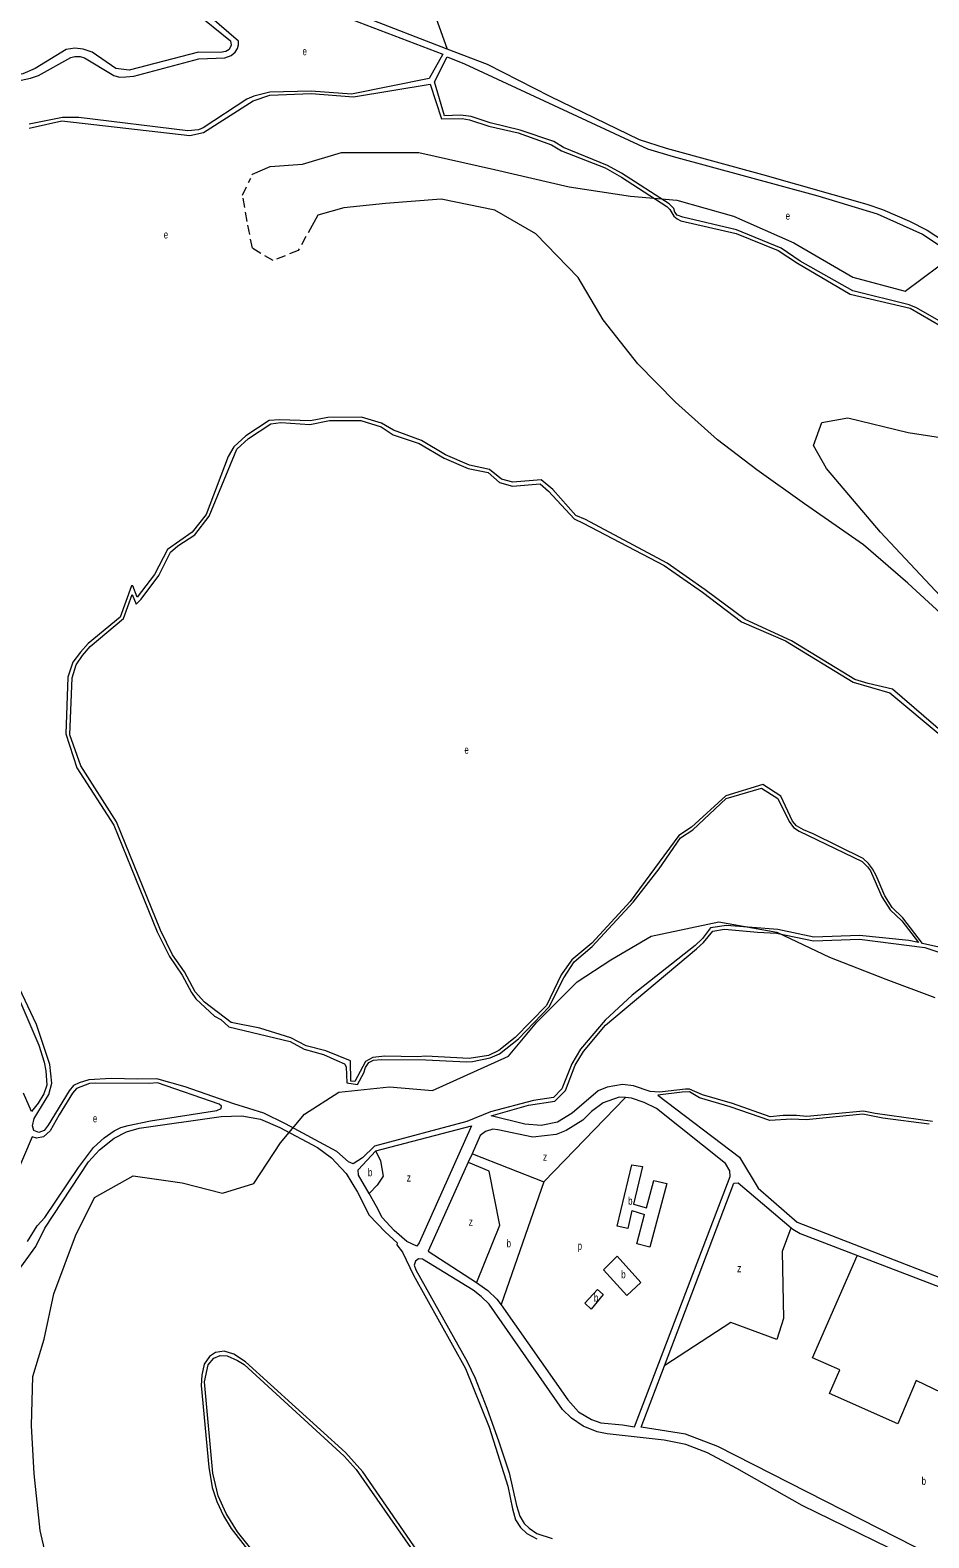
# Model space of a CAD drawing. Extents: x 639657 to 671642, y 222838 to 252123.
# Drawn here: x 642536 to 643678, y 242168 to 244084 of the extents above; entities that cross this region are included whole.
import ezdxf

# ---------------------------------------------------------------- set-up
doc = ezdxf.new("R2010")
doc.units = 0
doc.header["$LTSCALE"] = 4
doc.linetypes.add('MEDIUM_DASHED', pattern=[4.5, 3, -1.5])
for name, color, linetype, lineweight in [('1', 7, 'Continuous', 13), ('21', 7, 'Continuous', 13), ('57', 7, 'Continuous', 35)]:
    doc.layers.add(name, color=color, linetype=linetype, lineweight=lineweight)
doc.layers.add('7', color=7, linetype='Continuous')

msp = doc.modelspace()

# ---------------------------------------------------------------- linework, layer by layer
at = {"layer": '1'}
for points in [[(642518.5, 244018.92), (642536.14, 244022.68), (642546.48, 244026.26), (642587.47, 244049.21), (642592.63, 244050.47), (642599.5, 244050.42), (642605.08, 244048.67), (642642.08, 244026.06), (642649.59, 244024.07), (642657.33, 244024.45), (642667.64, 244025.46), (642750.29, 244047.27), (642783.39, 244048.77), (642791.57, 244051.51), (642796.33, 244055.78), (642799.59, 244060.7), (642800.69, 244065.43), (642800.73, 244069.94), (642730.06, 244131.26)], [(642870.449, 244140.77), (642893.29, 244126.94), (642958.381, 244101.787), (643065.736, 244060.302)], [(642724.42, 244123.99), (642790.42, 244070.22), (642791.24, 244064.63), (642788.84, 244059.48), (642784.73, 244056.72), (642777.21, 244055.69), (642749.93, 244055.87), (642661.68, 244033.24), (642644.94, 244035.28), (642614.8, 244055.91), (642603.22, 244059.64), (642592.7, 244060.79), (642581.52, 244059.36), (642542.25, 244035.11), (642526.52, 244028.33), (642514.47, 244026.04), (642374.63, 244030.63), (642359.37, 244029.44), (642351.39, 244025.19), (642332.55, 244002.45), (642327.87, 243988.68), (642326.992, 243978.589)], [(642891.51, 244117.71), (643060.314, 244053.359), (643042.91, 244022.52), (642944.39, 244002.54), (642893.07, 244006.32), (642840.65, 244005.17), (642820.235, 243999.799), (642811.49, 243996.05), (642755.72, 243959.87), (642749.69, 243957.31), (642736.14, 243955.84), (642597.54, 243972.92), (642576.9, 243972.97), (642534.75, 243964.26)], [(643065.736, 244060.302), (643116.93, 244040.52), (643196.59, 244000.15), (643310.26, 243945), (643344.22, 243933.84), (643466.69, 243900.38), (643599.47, 243862.84), (643619.24, 243855.97), (643653.83, 243841.16), (643676.39, 243829.57), (643764.43, 243772.125)], [(643062.71, 243975.09), (643049.74, 244018.39), (643065.97, 244049.88), (643088.03, 244040.95), (643320.62, 243933.08), (643353.5, 243923.21), (643537.01, 243873.21), (643612.65, 243850.46), (643670.23, 243824.48), (643758.94, 243766.281)], [(642534.46, 243959.5), (642576.19, 243968.87), (642739.02, 243950.23), (642756.2, 243953.74), (642819.17, 243994.19), (642840.59, 244001.48), (642893.12, 244003.37), (642946.85, 243999.13), (643044.57, 244015.19), (643058.87, 243971), (643084.88, 243971.44), (643094.55, 243969.94), (643119.05, 243962), (643156.23, 243953.21), (643198.56, 243937.97), (643211.46, 243930.67), (643266.69, 243908.78), (643287.53, 243897.19), (643345.34, 243859.61), (643349, 243855.96), (643353.94, 243847.59), (643358.24, 243843.94), (643362.97, 243841.57), (643433.45, 243825.7), (643486.74, 243804.02), (643511.45, 243787.7), (643578.28, 243748.4), (643654.78, 243730.59)], [(643213.82, 243934.76), (643201.79, 243942.27), (643158.59, 243956.65), (643120.55, 243966.3), (643096.48, 243974.24), (643082.94, 243975.95), (643062.71, 243975.09)], [(643653.227, 243734.704), (643581.51, 243752.49), (643514.68, 243790.49), (643490.61, 243806.81), (643433.88, 243830), (643365.54, 243846.09), (643358.24, 243848.88), (643355.44, 243852.74), (643353.94, 243857.25), (643348.35, 243863.27), (643287.75, 243902.34), (643269.91, 243912.01), (643213.82, 243934.76)], [(643748.443, 243666.627), (643736.65, 243676.47), (643697.54, 243711.27), (643662.73, 243731.24), (643653.227, 243734.704)], [(643654.78, 243730.59), (643693.88, 243707.62), (643746.04, 243663.262)], [(643702.49, 242916.31), (643670.46, 242923.315), (643645.081, 242956.029), (643631.84, 242969.26), (643622.59, 242984.08), (643611.41, 243009.86), (643606.89, 243018.45), (643601.73, 243024.89), (643594.85, 243031.33), (643531.24, 243062.9), (643518.99, 243067.84), (643510.18, 243072.99), (643504.8, 243079), (643490.18, 243110.58), (643467.18, 243125.61), (643420.13, 243111.2), (643376.54, 243071.24), (643360.43, 243060.5), (643298.59, 242976.92), (643249.85, 242923.64), (643224.29, 242902.8), (643210.98, 242883.67), (643192.31, 242844.58), (643152.59, 242804.18), (643131.54, 242787.64), (643118.65, 242781.19), (643093.94, 242777.32), (643038.72, 242780.1), (643028.19, 242779.23), (642986.71, 242780.08), (642971.46, 242778.36), (642962.22, 242773.63), (642948.7, 242748.07), (642943.54, 242748.49), (642943.1, 242774.48), (642911.71, 242786.93), (642886.57, 242793.58), (642867.43, 242803.67), (642827.67, 242815.68), (642791.34, 242823.19), (642757.37, 242848.74), (642745.76, 242862.05), (642731.99, 242887.6), (642716.93, 242909.08), (642701.65, 242940.21), (642645.47, 243077.87), (642600.3, 243148.95), (642586.3, 243188.68), (642589.06, 243261.06), (642594.21, 243277.39), (642602.59, 243289.42), (642612.25, 243300.6), (642654.58, 243336.27), (642665.74, 243366.99), (642670.69, 243354.54), (642676.92, 243360.98), (642699.47, 243391.07), (642714.29, 243420.5), (642723.74, 243428.67), (642745.01, 243442.64), (642763.49, 243466.27), (642798.49, 243551.35), (642813.31, 243565.11), (642841.68, 243583.81), (642854.57, 243585.53), (642891.32, 243582.97), (642916.25, 243587.92), (642956.22, 243587.94), (642982.23, 243579.78), (642997.49, 243569.91), (643030.59, 243558.75), (643062.19, 243539.86), (643092.71, 243526.76), (643118.28, 243522.05), (643132.68, 243509.17), (643149.01, 243504.66), (643184.26, 243507.25), (643195, 243498.02), (643227.46, 243462.8), (643239.07, 243457.64), (643342.01, 243403.54), (643390.8, 243369.62), (643440.02, 243332.04), (643496.11, 243307.78), (643582.07, 243255.38), (643628.92, 243242.07), (643695.33, 243186.23)], [(643699.62, 243188.6), (643632.14, 243246.58), (643601.19, 243253.67), (643584.43, 243258.82), (643503.63, 243307.99), (643444.75, 243335.26), (643394.02, 243372.84), (643345.88, 243406.77), (643241.86, 243461.94), (643229.61, 243467.09), (643200.37, 243500.38), (643185.54, 243512.41), (643149.44, 243509.6), (643135.04, 243513.46), (643119.78, 243525.49), (643094.21, 243531.06), (643063.9, 243544.37), (643033.38, 243562.4), (642997.92, 243575.49), (642982.66, 243584.72), (642957.08, 243592.23), (642914.1, 243591.78), (642892.18, 243587.48), (642852.64, 243588.97), (642839.74, 243587.89), (642809.87, 243568.54), (642794.62, 243554.57), (642787.75, 243542.11), (642759.4, 243468.63), (642741.79, 243445.86), (642710.63, 243424.15)], [(642710.63, 243424.15), (642694.1, 243392.14), (642671.76, 243363.35), (642666.59, 243377.73), (642664.66, 243377.73), (642650.28, 243338.2), (642609.46, 243304.68), (642599.79, 243293.72), (642590.13, 243281.04), (642583.9, 243261.71), (642581.15, 243189.75), (642595.14, 243146.58), (642642.03, 243073.79), (642697.14, 242938.28), (642712.85, 242906.71), (642728.98, 242883.09), (642740.82, 242861.19), (642746.41, 242853.24), (642770.06, 242831.13), (642778.23, 242826.83), (642788.56, 242817.6), (642866.58, 242798.73), (642884.21, 242789.28), (642908.71, 242782.42), (642925.91, 242774.91), (642935.36, 242770.4), (642937.52, 242766.53), (642938.6, 242746.34), (642952.14, 242744.41), (642959.87, 242759.24), (642962.23, 242765.68), (642966.31, 242772.13), (642972.54, 242775.35), (642982.2, 242776), (643038.93, 242775.58), (643090.72, 242773.24), (643098.24, 242773.67), (643120.59, 242778.19), (643132.62, 242783.34), (643156.67, 242802.47), (643195.75, 242842.86), (643214.21, 242879.59), (643227.3, 242900), (643250.28, 242919.77), (643302.46, 242976.06), (643335.31, 243018.39), (643362.58, 243057.7), (643378.47, 243068.02), (643420.57, 243107.77), (643465.68, 243120.88), (643486.53, 243107.78), (643500.94, 243078.57), (643506.1, 243070.84), (643513.4, 243066.12), (643593.78, 243027.68), (643600.44, 243021.02), (643604.1, 243015.65), (643618.51, 242982.58), (643629.05, 242966.25), (643644.09, 242952.08), (643665.38, 242924.59), (643652.7, 242927.38), (643590.18, 242933.38), (643532.17, 242931.44), (643486.19, 242941.31), (643421.3, 242946.23), (643400.89, 242943.22), (643390.58, 242929.69), (643381.35, 242920.88), (643301.03, 242857.71), (643266.67, 242826.12), (643235.54, 242788.96), (643224.59, 242770.48), (643211.94, 242738.9), (643201.2, 242727.73), (643175.8, 242724.07), (643120.925, 242709.572), (643090.928, 242697.405), (642973.515, 242665.97)], [(643121.93, 242704.51), (643169.19, 242718.06), (643202.71, 242723.01), (643216.23, 242736.54), (643228.68, 242768.98), (643239.41, 242786.16), (643267.1, 242819.68), (643383.07, 242916.58), (643391.87, 242924.53), (643403.68, 242938.93), (643418.51, 242941.72), (643460.62, 242937.65), (643484.68, 242936.58), (643531.74, 242926.92), (643590.18, 242928.87), (643673.33, 242918.14), (643693.74, 242911.7), (643704.7, 242909.34)], [(642639.03, 242752.04), (642610.45, 242750.31), (642598.2, 242746.22), (642590.89, 242742.79), (642585.31, 242736.34), (642558.91, 242692.73), (642553.76, 242685.86), (642546.67, 242683.06), (642540.65, 242685.85), (642538.92, 242691.86), (642541.07, 242701.1), (642559.74, 242731.6), (642563.38, 242746), (642561, 242769.84), (642543.98, 242820.3), (642511.27, 242889.45)], [(642520.1, 242856.59), (642546.8, 242794.31), (642553.69, 242772.62), (642555.63, 242761.46), (642556.94, 242743.42), (642553.29, 242732.25), (642546.21, 242720.65), (642537.4, 242709.9), (642527.29, 242733.09)], [(642973.515, 242665.97), (642958.23, 242651.2), (642946.63, 242643.25), (642940.4, 242646.04), (642925.56, 242658.92), (642860.64, 242694.34), (642833.12, 242707.65), (642794.64, 242719.66), (642732.95, 242741.12), (642697.05, 242751.63), (642672.55, 242751.19), (642639.03, 242752.04)], [(642532.6, 242544.74), (642544.62, 242564.72), (642554.71, 242575.25), (642597.42, 242638.84), (642616.53, 242664.4), (642629.84, 242676.43), (642642.52, 242685.24), (642651.11, 242689.54), (642660.56, 242692.34), (642688.71, 242697.93), (642773.38, 242711.28), (642778.53, 242713.64), (642778.96, 242716.86), (642776.16, 242719.23), (642697.945, 242746.41), (642686.96, 242745.61), (642619.05, 242746.02), (642611.435, 242745.518), (642594.936, 242739.049), (642589.585, 242733.249), (642572.65, 242705.62), (642561.28, 242685.43), (642552.69, 242677.91), (642544.09, 242675.97), (642538.5, 242677.9), (642514.91, 242623.12)], [(643683.13, 242697.11), (643610.3, 242707.41), (643595.47, 242710.2), (643523.07, 242703.74), (643509.97, 242705.03), (643493.21, 242705.03), (643476.67, 242703.31), (643428.74, 242720.27), (643390.71, 242731), (643373.94, 242738.51), (643368.79, 242738.51), (643335.92, 242734.64), (643323.88, 242735.28), (643303.04, 242742.58), (643289.07, 242744.08), (643269.52, 242740.85), (643257.92, 242736.12), (643225.07, 242707.76), (643206.38, 242696.59), (643185.54, 242692.07), (643164.7, 242693.78), (643121.93, 242704.51)], [(643678.84, 242693.89), (643619.97, 242701.4), (643594.4, 242706.55), (643522.43, 242699.45), (643503.53, 242700.09), (643476.03, 242698.58), (643425.95, 242715.75), (643386.63, 242727.34), (643373.95, 242734.86), (643364.71, 242734.64), (643333.98, 242730.55), (643437.6, 242651.75), (643461.26, 242612.66), (643511.14, 242569.49), (643865.71, 242431.85)], [(643292.515, 242727.54), (643284.78, 242728.18), (643264.38, 242720.87), (643249.56, 242710.13), (643238.39, 242698.96), (643217.13, 242685.64), (643204.67, 242680.91), (643175.02, 242677.25), (643130.32, 242686.47)], [(643134.534, 242464.104), (643219.34, 242343.48), (643233.11, 242328.24), (643249.44, 242318.57), (643261.48, 242314.28), (643288.98, 242311.92), (643304.24, 242309.35), (643425.59, 242627.47), (643425.15, 242634.56), (643419.99, 242643.8), (643332.28, 242713.8), (643316.37, 242721.31), (643300.25, 242726.9), (643292.515, 242727.54)], [(642499.54, 242478.47), (642542.92, 242538.41), (642554.3, 242561.61), (642610.13, 242646.04), (642624.09, 242661.29), (642642.56, 242676.12), (642658.24, 242684.07), (642674.57, 242688.58), (642778.53, 242703.64), (642804.95, 242704.5), (642828.58, 242700.21), (642853.28, 242689.69), (642900.97, 242664.14), (642919.02, 242651.26), (642937.71, 242631.07), (642952.11, 242607.44), (642966.94, 242578.23), (642987.35, 242556.97), (643002.6, 242543.01), (643002.17, 242540.65), (643009.26, 242531.41), (643023.02, 242502.2), (643089.41, 242383.43), (643119.29, 242308.68), (643142.93, 242233.93), (643148.95, 242205.15), (643153.03, 242191.19), (643159.05, 242181.53), (643167.43, 242173.79), (643179.89, 242167.14)], [(642966.656, 242605.797), (642953.09, 242628.86), (642952.66, 242635.73), (642975.2, 242660.01), (643097.039, 242691.909)], [(643097.039, 242691.909), (643030.52, 242542.97), (643027.3, 242538.89), (643014.83, 242544.9), (642998.7, 242558.85), (642983.22, 242575.39), (642976.33, 242589.35), (642966.656, 242605.797)], [(643130.32, 242686.47), (643124.168, 242687.557), (643114.64, 242684.54), (643107.98, 242679.38), (643097.575, 242656.314), (643092.643, 242645.381)], [(643092.643, 242645.381), (643041.7, 242532.45), (643103.375, 242492.544)], [(643342.232, 242386.802), (643430.32, 242619.1), (643435.9, 242619.31), (643503.123, 242562.326)], [(643503.123, 242562.326), (643505.56, 242560.26), (643514.8, 242555.1), (643587.591, 242527.178)], [(643682.11, 242128.79), (643517.34, 242209.52), (643434.42, 242256.33), (643396.82, 242276.3), (643369.32, 242287.04), (643341.83, 242292.4), (643269.44, 242300.33), (643256.55, 242303.12), (643238.93, 242310.21), (643224.11, 242320.3), (643212.51, 242331.47), (643119.26, 242465.06), (643109.37, 242474.94), (643098.85, 242483.1), (643034.61, 242522.18), (643029.67, 242522.61), (643025.81, 242519.82), (643024.09, 242514.66), (643026.24, 242508.65), (643091.35, 242392.24), (643101.45, 242370.97), (643116.49, 242332.95), (643131.75, 242290.21), (643144.65, 242250.69), (643154.11, 242209.45), (643158.19, 242195.92), (643163.78, 242186.68), (643170.22, 242180.67), (643179.89, 242173.8), (643199.44, 242167.57)], [(643587.591, 242527.178), (643893.22, 242409.94), (643867.72, 242337.55), (643985.98, 242203.53), (644014.872, 242176.163)], [(643103.375, 242492.544), (643106.41, 242490.58), (643117.59, 242482.64), (643129.2, 242471.69), (643134.534, 242464.104)], [(642958.62, 242251.94), (642936.92, 242276.64), (642809.74, 242391.75), (642794.91, 242401.41), (642782.67, 242405.28), (642771.5, 242403.77), (642763.77, 242398.61), (642757.11, 242388.95), (642753.89, 242374.98), (642753.46, 242361.88), (642762.94, 242258.13), (642767.45, 242232.14), (642773.04, 242214.53), (642781.85, 242196.27), (642791.52, 242180.16), (642817.95, 242145.8)], [(642821.38, 242148.16), (642799.47, 242175.87), (642785.07, 242199.06), (642774.97, 242221.83), (642767.88, 242250.61), (642757.33, 242366.61), (642762.27, 242388.09), (642769.35, 242396.68), (642777.51, 242400.12), (642786.11, 242399.69), (642799.43, 242393.47), (642807.8, 242388.53), (642934.99, 242272.13), (642950.25, 242254.95), (643029.32, 242142.19)], [(644031.01, 241985.61), (643898.94, 242023.53), (643779.64, 242104.29), (643705.5, 242133.92), (643410.18, 242284.24), (643369.13, 242299.91), (643312.62, 242308.71), (643342.232, 242386.802)], [(643031.89, 242145.84), (642958.62, 242251.94)]]:
    msp.add_lwpolyline(points, dxfattribs=at)
at = {"layer": '21'}
for p, q in [((643319.25, 242587.43), (643328.535, 242622.142)), ((643300.953, 242583.999), (643317.04, 242579.17)), ((643302.925, 242592.33), (643319.25, 242587.43))]:
    msp.add_line(p, q, dxfattribs=at)
for points in [[(642875.117, 244334.563), (642875.618, 244334.543), (642904.316, 244333.394), (642933.357, 244318.867), (642973.806, 244278.398), (643015.293, 244201.612), (643065.558, 244060.803), (643065.736, 244060.302)], [(643743.933, 243310.57), (643743.464, 243311.07), (643616.847, 243446.194), (643548.394, 243527.131), (643531.799, 243556.186), (643542.171, 243585.24), (643575.36, 243591.466), (643652.11, 243572.788), (643703.968, 243564.487), (643720.563, 243572.788), (643716.414, 243595.617), (643712.266, 243620.521), (643739.232, 243653.726), (643746.04, 243663.262), (643748.443, 243666.627)], [(643188.759, 242620.475), (643189.244, 242620.975), (643292.03, 242727.04), (643292.515, 242727.54)], [(642975.2, 242660.01), (642975.444, 242659.51), (642981.327, 242647.454), (642984.439, 242627.738), (642977.179, 242616.324), (642967.156, 242606.297), (642966.656, 242605.797)], [(643097.575, 242656.314), (643098.075, 242656.117), (643188.759, 242620.475)], [(643103.375, 242492.544), (643103.576, 242493.044), (643132.752, 242565.479), (643119.269, 242633.964), (643093.143, 242645.167), (643092.643, 242645.381)], [(643300.953, 242583.999), (643295.586, 242561.328), (643282.103, 242564.441), (643300.73, 242642.272)], [(643300.73, 242642.272), (643314.255, 242640.19), (643302.925, 242592.33)], [(643188.759, 242620.475), (643134.707, 242464.604), (643134.534, 242464.104)], [(643328.535, 242622.142), (643345.37, 242618.399), (643323.59, 242537.462), (643306.995, 242541.613), (643317.04, 242579.17)], [(643503.123, 242562.326), (643502.936, 242561.826), (643491.81, 242532.143), (643493.48, 242446.901), (643485.127, 242420.159), (643426.656, 242441.887), (643342.733, 242387.128), (643342.232, 242386.802)], [(644014.872, 242176.163), (644014.456, 242175.663), (643982.132, 242136.856), (643797.531, 242202.041), (643835.954, 242284.775), (643662.212, 242368.345), (643638.823, 242313.189), (643551.951, 242351.632), (643565.316, 242381.717), (643530.234, 242396.759), (643587.371, 242526.678), (643587.591, 242527.178)]]:
    msp.add_lwpolyline(points, dxfattribs=at)
for points in [[(643264.631, 242508.567), (643282.103, 242526.048), (643312.181, 242492.843), (643294.549, 242476.241)], [(643256.959, 242483.721), (643264.472, 242477.278), (643248.914, 242458.601), (643241.135, 242466.383)]]:
    msp.add_lwpolyline(points, close=True, dxfattribs=at)
at = {"layer": '57', "lineweight": 13}
for points in [[(642818.07, 243899.915), (642818.62, 243901.08), (642840.961, 243910.741), (642881.975, 243913.673), (642931.572, 243928.348), (643029.985, 243928.276), (643126.194, 243906.825), (643221.249, 243885.006), (643299.204, 243872.955), (643358.109, 243868.02), (643430.207, 243847.632), (643506.719, 243813.811), (643581.564, 243770.072), (643648.338, 243752.426), (643691.66, 243784.38), (643719.423, 243826.847), (643748.77, 243873.118), (643753.794, 243933.068), (643727.486, 243997.993), (643710.128, 244045.224), (643694.472, 244105.048), (643678.185, 244146.533)], [(643693.72, 243342.862), (643651.734, 243381.224), (643595.339, 243430.086), (643520.219, 243481.855), (643459.54, 243525.419), (643409.509, 243563.498), (643356.161, 243611.176), (643308.189, 243659.933), (643264.144, 243715.904), (643232.708, 243769.808), (643178.698, 243825.138), (643126.644, 243855.216), (643058.286, 243869.059), (642987.75, 243863.435), (642934.448, 243857.98), (642901.775, 243848.828), (642889.218, 243826.432)], [(642854.025, 242670.195), (642884.769, 242706.51), (642928.421, 242734.637), (642992.842, 242741.102), (643047.157, 242736.606), (643143.863, 242780.13), (643180.06, 242823.258), (643231.303, 242874.608), (643274.19, 242902.745), (643325.526, 242932.689), (643411.547, 242950.735), (643485.28, 242937.972), (643551.863, 242906.185), (643623.475, 242878.158), (643685.96, 242854.832)], [(642566.387, 242100.774), (642548.662, 242177.443), (642540.829, 242249.402), (642537.451, 242310.985), (642539.061, 242373.271), (642553.869, 242420.486), (642566.142, 242478.435), (642593.559, 242551.869), (642617.577, 242600.498), (642666.967, 242628.173), (642729.266, 242619.374), (642780.4, 242606.126), (642820.011, 242618.631), (642854.025, 242670.195)]]:
    msp.add_lwpolyline(points, dxfattribs=at)
at = {"layer": '57', "linetype": 'MEDIUM_DASHED', "lineweight": 13}
msp.add_lwpolyline([(642886.525, 243821.63), (642876.66, 243804.035), (642844.631, 243791.099), (642818.49, 243806.667), (642811.677, 243840.771), (642805.898, 243874.14), (642816.229, 243896.018)], dxfattribs=at)

# ---------------------------------------------------------------- texts
at = {"layer": '7'}
for s, width, p in [('e', 0.75, (642882.101, 244051.996)), ('e', 0.75, (643496.299, 243843.053)), ('e', 0.75, (642705.666, 243819.095)), ('e', 0.75, (643087.942, 243164.518)), ('e', 0.75, (642615.542, 242696.175)), ('z', 0.8, (643187.8, 242647.414)), ('b', 0.75, (642965.234, 242627.718)), ('z', 0.8, (643014.594, 242620.954)), ('b', 0.75, (643296.088, 242591.4)), ('z', 0.8, (643093.418, 242564.921)), ('b', 0.75, (643141.551, 242537.442)), ('p', 0.75, (643231.879, 242534.31)), ('b', 0.75, (643287.272, 242498.011)), ('z', 0.8, (643434.644, 242505.774)), ('b', 0.75, (643252.527, 242468.438)), ('b', 0.75, (643669.155, 242235.604))]:
    msp.add_text(s, height=10, dxfattribs=dict(at, width=width)).set_placement(p)

doc.saveas('drawing.dxf')
